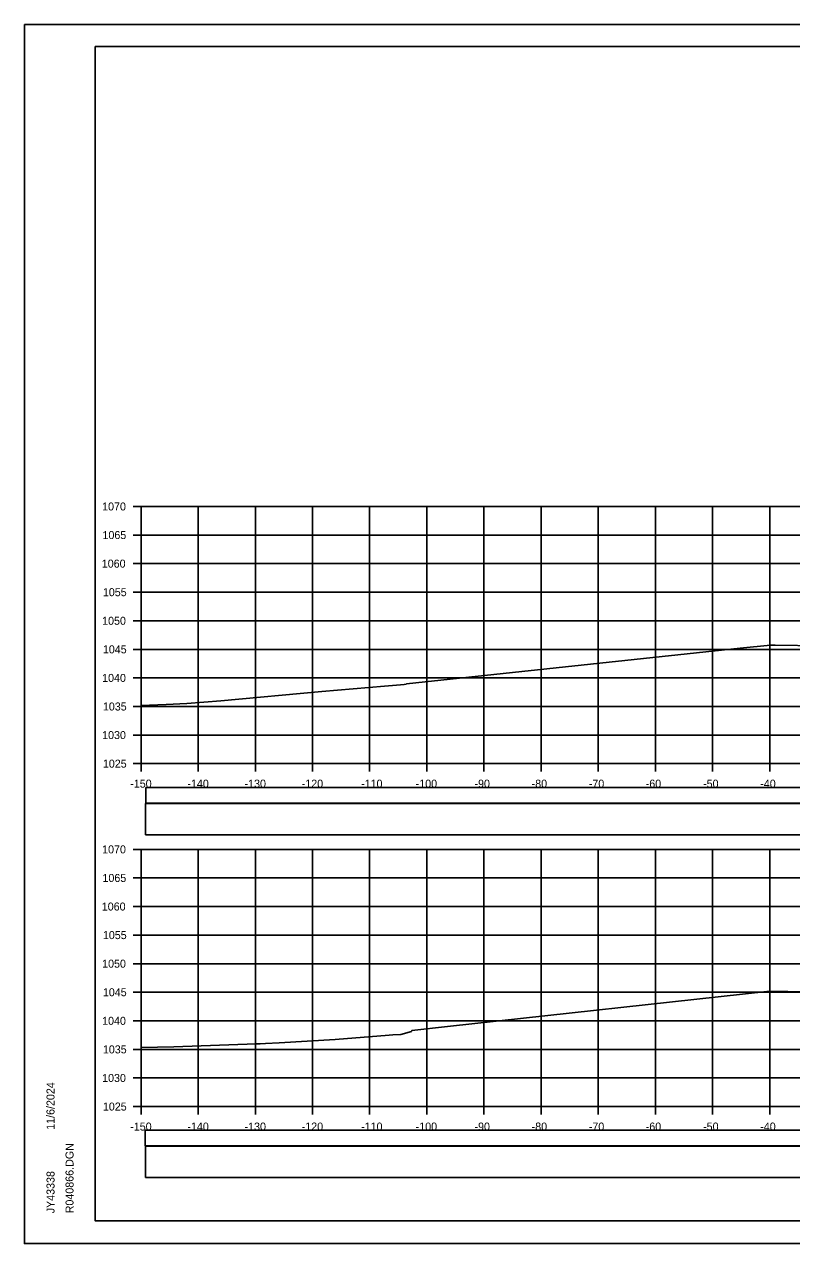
# Model space of a CAD drawing. Extents: x 1370565 to 1374448, y 301010 to 304637.
# Drawn here: x 1370564.6 to 1370698.9, y 303783.9 to 303997.2 of the extents above; entities that cross this region are included whole.
import ezdxf

# ---------------------------------------------------------------- set-up
doc = ezdxf.new("R2010")
doc.units = 0
for name, color, linetype in [('R_Axis', 7, 'Continuous'), ('R_Axis Annot', 7, 'Continuous'), ('R_Border', 7, 'Continuous'), ('R_Drive', 7, 'Continuous'), ('R_Exist Surface', 7, 'Continuous'), ('R_Grid', 7, 'Continuous'), ('R_No Plot', 7, 'Continuous')]:
    doc.layers.add(name, color=color, linetype=linetype)

msp = doc.modelspace()

# ---------------------------------------------------------------- linework, layer by layer
at = {"layer": 'R_Axis'}
for p, q in [((1370583.63, 303912.87), (1370585.03, 303912.87)), ((1370585.03, 303867.87), (1370585.03, 303912.87)), ((1370583.63, 303907.87), (1370585.03, 303907.87)), ((1370583.63, 303902.87), (1370585.03, 303902.87)), ((1370583.63, 303897.87), (1370585.03, 303897.87)), ((1370583.63, 303892.87), (1370585.03, 303892.87)), ((1370583.63, 303887.87), (1370585.03, 303887.87)), ((1370583.63, 303882.87), (1370585.03, 303882.87)), ((1370583.63, 303877.87), (1370585.03, 303877.87)), ((1370583.63, 303872.87), (1370585.03, 303872.87)), ((1370583.63, 303867.87), (1370585.03, 303867.87)), ((1370585.03, 303867.87), (1370885.03, 303867.87)), ((1370585.03, 303866.47), (1370585.03, 303867.87)), ((1370595.03, 303866.47), (1370595.03, 303867.87)), ((1370605.03, 303866.47), (1370605.03, 303867.87)), ((1370615.03, 303866.47), (1370615.03, 303867.87)), ((1370625.03, 303866.47), (1370625.03, 303867.87)), ((1370635.03, 303866.47), (1370635.03, 303867.87)), ((1370645.03, 303866.47), (1370645.03, 303867.87)), ((1370655.03, 303866.47), (1370655.03, 303867.87)), ((1370665.03, 303866.47), (1370665.03, 303867.87)), ((1370675.03, 303866.47), (1370675.03, 303867.87)), ((1370685.03, 303866.47), (1370685.03, 303867.87)), ((1370695.03, 303866.47), (1370695.03, 303867.87)), ((1370583.63, 303852.87), (1370585.03, 303852.87)), ((1370585.03, 303807.87), (1370585.03, 303852.87)), ((1370583.63, 303847.87), (1370585.03, 303847.87)), ((1370583.63, 303842.87), (1370585.03, 303842.87)), ((1370583.63, 303837.87), (1370585.03, 303837.87)), ((1370583.63, 303832.87), (1370585.03, 303832.87)), ((1370583.63, 303827.87), (1370585.03, 303827.87)), ((1370583.63, 303822.87), (1370585.03, 303822.87)), ((1370583.63, 303817.87), (1370585.03, 303817.87)), ((1370583.63, 303812.87), (1370585.03, 303812.87)), ((1370583.63, 303807.87), (1370585.03, 303807.87)), ((1370585.03, 303807.87), (1370885.03, 303807.87)), ((1370585.03, 303806.47), (1370585.03, 303807.87)), ((1370595.03, 303806.47), (1370595.03, 303807.87)), ((1370605.03, 303806.47), (1370605.03, 303807.87)), ((1370615.03, 303806.47), (1370615.03, 303807.87)), ((1370625.03, 303806.47), (1370625.03, 303807.87)), ((1370635.03, 303806.47), (1370635.03, 303807.87)), ((1370645.03, 303806.47), (1370645.03, 303807.87)), ((1370655.03, 303806.47), (1370655.03, 303807.87)), ((1370665.03, 303806.47), (1370665.03, 303807.87)), ((1370675.03, 303806.47), (1370675.03, 303807.87)), ((1370685.03, 303806.47), (1370685.03, 303807.87)), ((1370695.03, 303806.47), (1370695.03, 303807.87))]:
    msp.add_line(p, q, dxfattribs=at)
at = {"layer": 'R_Border'}
for p, q in [((1370577.03, 303993.33), (1370893.21, 303993.33)), ((1370577.03, 303787.87), (1370577.03, 303993.33)), ((1370577.03, 303787.87), (1370577.03, 303787.87)), ((1370893.21, 303787.87), (1370577.03, 303787.87))]:
    msp.add_line(p, q, dxfattribs=at)
at = {"layer": 'R_Drive'}
for points in [[(1370585.87, 303860.96), (1370884.29, 303860.96), (1370884.29, 303863.67), (1370585.87, 303863.67)], [(1370585.82, 303855.39), (1370884.24, 303855.39), (1370884.24, 303860.91), (1370585.82, 303860.91)], [(1370585.76, 303801.02), (1370884.18, 303801.02), (1370884.18, 303803.73), (1370585.76, 303803.73)], [(1370585.82, 303795.44), (1370884.24, 303795.44), (1370884.24, 303800.96), (1370585.82, 303800.96)]]:
    msp.add_lwpolyline(points, close=True, dxfattribs=at)
at = {"layer": 'R_Exist Surface'}
for points in [[(1370585.03, 303878.02), (1370589.4, 303878.21), (1370593.07, 303878.42), (1370598.97, 303878.84), (1370616.69, 303880.52), (1370627.64, 303881.45), (1370630.45, 303881.64), (1370631.07, 303881.74), (1370631.42, 303881.79), (1370631.5, 303881.81), (1370689.84, 303888.05), (1370695.19, 303888.61), (1370696, 303888.59), (1370703.85, 303888.5)], [(1370585.03, 303818.18), (1370590.79, 303818.34), (1370605.17, 303818.84), (1370605.85, 303818.87), (1370606.78, 303818.89), (1370609.17, 303819.04), (1370618.97, 303819.58), (1370628.46, 303820.37), (1370629.07, 303820.4), (1370630.47, 303820.48), (1370632.35, 303821.02), (1370632.37, 303821.06), (1370632.38, 303821.09), (1370632.43, 303821.18), (1370638.62, 303821.86), (1370695.06, 303828.04), (1370701.38, 303827.92)]]:
    msp.add_lwpolyline(points, dxfattribs=at)
at = {"layer": 'R_Grid'}
for p, q in [((1370585.03, 303912.87), (1370885.03, 303912.87)), ((1370585.03, 303867.87), (1370585.03, 303912.87)), ((1370595.03, 303867.87), (1370595.03, 303912.87)), ((1370605.03, 303867.87), (1370605.03, 303912.87)), ((1370615.03, 303867.87), (1370615.03, 303912.87)), ((1370625.03, 303867.87), (1370625.03, 303912.87)), ((1370635.03, 303867.87), (1370635.03, 303912.87)), ((1370645.03, 303867.87), (1370645.03, 303912.87)), ((1370655.03, 303867.87), (1370655.03, 303912.87)), ((1370665.03, 303867.87), (1370665.03, 303912.87)), ((1370675.03, 303867.87), (1370675.03, 303912.87)), ((1370685.03, 303867.87), (1370685.03, 303912.87)), ((1370695.03, 303867.87), (1370695.03, 303912.87)), ((1370585.03, 303907.87), (1370885.03, 303907.87)), ((1370585.03, 303902.87), (1370885.03, 303902.87)), ((1370585.03, 303897.87), (1370885.03, 303897.87)), ((1370585.03, 303892.87), (1370885.03, 303892.87)), ((1370585.03, 303887.87), (1370885.03, 303887.87)), ((1370585.03, 303882.87), (1370885.03, 303882.87)), ((1370585.03, 303877.87), (1370885.03, 303877.87)), ((1370585.03, 303872.87), (1370885.03, 303872.87)), ((1370585.03, 303867.87), (1370885.03, 303867.87)), ((1370585.03, 303852.87), (1370885.03, 303852.87)), ((1370585.03, 303807.87), (1370585.03, 303852.87)), ((1370595.03, 303807.87), (1370595.03, 303852.87)), ((1370605.03, 303807.87), (1370605.03, 303852.87)), ((1370615.03, 303807.87), (1370615.03, 303852.87)), ((1370625.03, 303807.87), (1370625.03, 303852.87)), ((1370635.03, 303807.87), (1370635.03, 303852.87)), ((1370645.03, 303807.87), (1370645.03, 303852.87)), ((1370655.03, 303807.87), (1370655.03, 303852.87)), ((1370665.03, 303807.87), (1370665.03, 303852.87)), ((1370675.03, 303807.87), (1370675.03, 303852.87)), ((1370685.03, 303807.87), (1370685.03, 303852.87)), ((1370695.03, 303807.87), (1370695.03, 303852.87)), ((1370585.03, 303847.87), (1370885.03, 303847.87)), ((1370585.03, 303842.87), (1370885.03, 303842.87)), ((1370585.03, 303837.87), (1370885.03, 303837.87)), ((1370585.03, 303832.87), (1370885.03, 303832.87)), ((1370585.03, 303827.87), (1370885.03, 303827.87)), ((1370585.03, 303822.87), (1370885.03, 303822.87)), ((1370585.03, 303817.87), (1370885.03, 303817.87)), ((1370585.03, 303812.87), (1370885.03, 303812.87)), ((1370585.03, 303807.87), (1370885.03, 303807.87))]:
    msp.add_line(p, q, dxfattribs=at)
at = {"layer": 'R_No Plot'}
for p, q in [((1370564.63, 303997.22), (1370897.96, 303997.22)), ((1370564.63, 303783.89), (1370897.96, 303783.89))]:
    msp.add_line(p, q, dxfattribs=at)
for points in [[(1370564.62, 303997.22), (1370897.96, 303997.22), (1370897.96, 303783.89), (1370564.62, 303783.89)], [(1370810.95, 303993.33), (1370830.57, 303993.33), (1370830.57, 303983.45), (1370846.68, 303983.45), (1370869.88, 303983.45), (1370869.88, 303950.78), (1370893.09, 303950.78), (1370893.21, 303787.87), (1370577.03, 303787.87), (1370577.03, 303993.33)]]:
    msp.add_lwpolyline(points, close=True, dxfattribs=at)

# ---------------------------------------------------------------- texts
at = {"layer": 'R_Axis Annot'}
for s, p in [('1070', (1370578.22, 303912.17)), ('1065', (1370578.28, 303907.17)), ('1060', (1370578.16, 303902.17)), ('1055', (1370578.35, 303897.17)), ('1050', (1370578.22, 303892.17)), ('1045', (1370578.35, 303887.17)), ('1040', (1370578.22, 303882.17)), ('1035', (1370578.35, 303877.17)), ('1030', (1370578.22, 303872.17)), ('1025', (1370578.35, 303867.17)), ('-150', (1370583.14, 303863.67)), ('-140', (1370593.14, 303863.67)), ('-130', (1370603.14, 303863.67)), ('-120', (1370613.14, 303863.67)), ('-110', (1370623.53, 303863.67)), ('-100', (1370633.08, 303863.67)), ('-90', (1370643.37, 303863.67)), ('-80', (1370653.37, 303863.67)), ('-70', (1370663.37, 303863.67)), ('-60', (1370673.33, 303863.67)), ('-50', (1370683.37, 303863.67)), ('-40', (1370693.37, 303863.67)), ('1070', (1370578.22, 303852.17)), ('1065', (1370578.28, 303847.17)), ('1060', (1370578.16, 303842.17)), ('1055', (1370578.35, 303837.17)), ('1050', (1370578.22, 303832.17)), ('1045', (1370578.35, 303827.17)), ('1040', (1370578.22, 303822.17)), ('1035', (1370578.35, 303817.17)), ('1030', (1370578.22, 303812.17)), ('1025', (1370578.35, 303807.17)), ('-150', (1370583.14, 303803.67)), ('-140', (1370593.14, 303803.67)), ('-130', (1370603.14, 303803.67)), ('-120', (1370613.14, 303803.67)), ('-110', (1370623.53, 303803.67)), ('-100', (1370633.08, 303803.67)), ('-90', (1370643.37, 303803.67)), ('-80', (1370653.37, 303803.67)), ('-70', (1370663.37, 303803.67)), ('-60', (1370673.33, 303803.67)), ('-50', (1370683.37, 303803.67)), ('-40', (1370693.37, 303803.67))]:
    msp.add_text(s, height=1.4, dxfattribs=at).set_placement(p)
at = {"layer": 'R_Border'}
for s, p in [('11/6/2024', (1370569.89, 303803.8)), ('R040866.DGN', (1370573.22, 303789.19)), ('JY43338', (1370569.89, 303789.19))]:
    msp.add_text(s, height=1.4, rotation=90, dxfattribs=at).set_placement(p)

doc.saveas('drawing.dxf')
